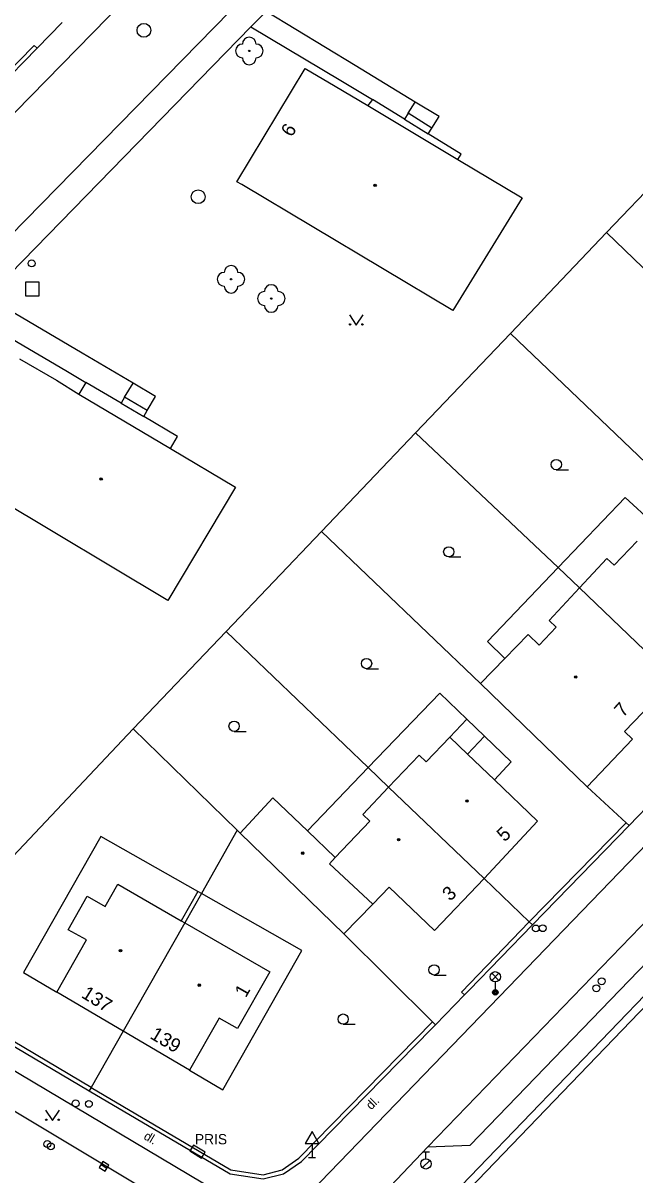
# Model space of a CAD drawing. Extents: x -598341 to -594502, y -1162301 to -1161406.
# Drawn here: x -594600.4 to -594556, y -1161560.7 to -1161477 of the extents above; entities that cross this region are included whole.
import ezdxf

# ---------------------------------------------------------------- set-up
doc = ezdxf.new("R2010")
doc.units = 0
for name, color, linetype in [('Vrstva 10', 7, 'Continuous'), ('Vrstva 11', 7, 'Continuous'), ('Vrstva 22', 7, 'Continuous'), ('Vrstva 24', 7, 'Continuous'), ('Vrstva 26', 7, 'Continuous'), ('Vrstva 27', 7, 'Continuous'), ('Vrstva 28', 7, 'Continuous'), ('Vrstva 33', 7, 'Continuous'), ('Vrstva 34', 7, 'Continuous'), ('Vrstva 36', 7, 'Continuous'), ('Vrstva 39', 7, 'Continuous'), ('Vrstva 40', 7, 'Continuous'), ('Vrstva 41', 7, 'Continuous'), ('Vrstva 46', 7, 'Continuous'), ('Vrstva 5', 7, 'Continuous'), ('Vrstva 7', 7, 'Continuous'), ('Vrstva 8', 7, 'Continuous')]:
    doc.layers.add(name, color=color, linetype=linetype)

msp = doc.modelspace()

# ---------------------------------------------------------------- linework, layer by layer
at = {"layer": 'Vrstva 10'}
msp.add_line((-594603, -1161554.87), (-594586.61, -1161564.7), dxfattribs=at)
for points in [[(-594548.91, -1161438.81), (-594605.96, -1161497.1), (-594610.82, -1161501.77), (-594635.62, -1161527.18), (-594636.85, -1161528.5)], [(-594613.36, -1161496.04), (-594612.18, -1161494.85), (-594565.2, -1161446.83)], [(-594580.55, -1161562.92), (-594578.83, -1161561.19), (-594565.85, -1161547.73), (-594544.38, -1161525.47)], [(-594571.03, -1161558.64), (-594567.95, -1161558.52), (-594552.34, -1161542.34)], [(-594576.97, -1161564.95), (-594576.03, -1161563.89), (-594571.03, -1161558.64)]]:
    msp.add_lwpolyline(points, dxfattribs=at)
at = {"layer": 'Vrstva 11'}
for p, q in [((-594582.77, -1161476.13), (-594583.89, -1161477.24)), ((-594583.89, -1161477.24), (-594602.69, -1161496.54)), ((-594575.04, -1161482.52), (-594575.4, -1161482.97)), ((-594572.73, -1161483.95), (-594575.04, -1161482.52)), ((-594572.46, -1161483.52), (-594571.94, -1161482.73)), ((-594572.46, -1161483.52), (-594572.73, -1161483.95)), ((-594570.74, -1161484.6), (-594572.46, -1161483.52)), ((-594572.73, -1161483.95), (-594571, -1161485.02)), ((-594571, -1161485.02), (-594570.74, -1161484.6)), ((-594568.62, -1161486.5), (-594571, -1161485.02)), ((-594568.85, -1161486.88), (-594568.62, -1161486.5)), ((-594595.86, -1161503.09), (-594596.37, -1161503.94)), ((-594593.3, -1161504.6), (-594595.86, -1161503.09)), ((-594593.05, -1161504.17), (-594592.44, -1161503.14)), ((-594593.05, -1161504.17), (-594593.3, -1161504.6)), ((-594593.3, -1161504.6), (-594591.66, -1161505.57)), ((-594591.41, -1161505.14), (-594593.05, -1161504.17)), ((-594591.66, -1161505.57), (-594591.41, -1161505.14)), ((-594589.21, -1161507.02), (-594591.66, -1161505.57)), ((-594589.72, -1161507.89), (-594589.21, -1161507.02)), ((-594556.7, -1161511.44), (-594561.56, -1161516.54)), ((-594554.65, -1161513.35), (-594556.7, -1161511.44)), ((-594561.56, -1161516.54), (-594566.69, -1161521.92)), ((-594566.69, -1161521.92), (-594565.43, -1161523.14)), ((-594570.16, -1161525.68), (-594575.36, -1161531.08)), ((-594568.21, -1161527.56), (-594570.16, -1161525.68)), ((-594568.15, -1161530.1), (-594566.91, -1161528.8)), ((-594575.36, -1161531.08), (-594579.78, -1161535.68)), ((-594594.79, -1161536.09), (-594600.4, -1161545.97)), ((-594587.74, -1161540.08), (-594594.79, -1161536.09)), ((-594580.18, -1161544.37), (-594587.48, -1161540.23)), ((-594585.92, -1161554.5), (-594580.18, -1161544.37)), ((-594600.4, -1161545.97), (-594597.98, -1161547.39)), ((-594588.34, -1161553.07), (-594585.92, -1161554.5))]:
    msp.add_line(p, q, dxfattribs=at)
for points in [[(-594571.94, -1161482.73), (-594576.32, -1161480.06), (-594582.77, -1161476.13)], [(-594583.89, -1161477.24), (-594577.35, -1161481.14), (-594575.04, -1161482.52)], [(-594570.74, -1161484.6), (-594570.22, -1161483.76), (-594571.94, -1161482.73)], [(-594592.44, -1161503.14), (-594596.13, -1161500.96), (-594600.98, -1161498.1), (-594602.69, -1161496.54)], [(-594603.76, -1161497.64), (-594601.19, -1161499.94), (-594597.33, -1161502.22), (-594595.86, -1161503.09)], [(-594591.41, -1161505.14), (-594590.8, -1161504.11), (-594592.44, -1161503.14)], [(-594571.03, -1161558.64), (-594554.19, -1161541.19), (-594536.71, -1161523.03), (-594521.23, -1161507.01)], [(-594568.15, -1161530.1), (-594569.44, -1161528.86)], [(-594566.2, -1161531.96), (-594568.15, -1161530.1)], [(-594532.12, -1161588.45), (-594548.57, -1161580.21), (-594557.32, -1161577.11), (-594564.61, -1161573.05), (-594572.94, -1161566.83), (-594542.12, -1161534.77)], [(-594573.67, -1161566.74), (-594573.67, -1161566.74), (-594573.67, -1161566.74), (-594573.67, -1161566.74), (-594551.47, -1161543.68)], [(-594601.73, -1161552.7), (-594585.33, -1161562.47), (-594586.61, -1161564.7)]]:
    msp.add_lwpolyline(points, dxfattribs=at)
at = {"layer": 'Vrstva 22'}
for centre in [(-594584, -1161479), (-594585.32, -1161495.59), (-594582.4, -1161496.99)]:
    msp.add_circle(centre, 0.05, dxfattribs=at)
for centre, start, end in [((-594584.5, -1161479), 90, 270), ((-594584, -1161478.5), 0, 180), ((-594583.5, -1161479), 270, 90), ((-594584, -1161479.5), 180, 0), ((-594585.82, -1161495.59), 90, 270), ((-594585.32, -1161495.09), 0, 180), ((-594584.82, -1161495.59), 270, 90), ((-594585.32, -1161496.09), 180, 0), ((-594582.4, -1161496.49), 0, 180), ((-594582.9, -1161496.99), 90, 270), ((-594581.9, -1161496.99), 270, 90), ((-594582.4, -1161497.49), 180, 0)]:
    msp.add_arc(centre, 0.5, start, end, dxfattribs=at)
at = {"layer": 'Vrstva 24'}
msp.add_lwpolyline([(-594588.315, -1161558.939), (-594587.465, -1161559.466), (-594587.202, -1161559.04), (-594588.053, -1161558.515)], close=True, dxfattribs=at)
at = {"layer": 'Vrstva 26'}
msp.add_lwpolyline([(-594600.26, -1161496.79), (-594599.26, -1161496.79), (-594599.26, -1161495.79), (-594600.26, -1161495.79)], close=True, dxfattribs=at)
at = {"layer": 'Vrstva 27'}
msp.add_line((-594594.766, -1161559.933), (-594594.335, -1161560.187), dxfattribs=at)
msp.add_lwpolyline([(-594594.892, -1161560.149), (-594594.461, -1161560.402), (-594594.208, -1161559.971), (-594594.639, -1161559.718)], close=True, dxfattribs=at)
for centre in [(-594591.65, -1161477.5), (-594587.71, -1161489.59)]:
    msp.add_circle(centre, 0.5, dxfattribs=at)
at = {"layer": 'Vrstva 28'}
for p, q in [((-594571.42, -1161559.005), (-594570.92, -1161559.005)), ((-594571.17, -1161559.505), (-594571.17, -1161559.005)), ((-594571.428, -1161560.152), (-594570.898, -1161559.622))]:
    msp.add_line(p, q, dxfattribs=at)
for centre, radius in [((-594599.8, -1161494.44), 0.25), ((-594563.19, -1161542.77), 0.25), ((-594562.69, -1161542.75), 0.25), ((-594558.4, -1161546.61), 0.25), ((-594558.79, -1161547.12), 0.25), ((-594596.61, -1161555.48), 0.25), ((-594595.65, -1161555.52), 0.25), ((-594598.67, -1161558.44), 0.25), ((-594598.41, -1161558.6), 0.25), ((-594571.17, -1161559.88), 0.375)]:
    msp.add_circle(centre, radius, dxfattribs=at)
at = {"layer": 'Vrstva 33'}
for p, q in [((-594566.395, -1161546.55), (-594565.865, -1161546.02)), ((-594566.395, -1161546.02), (-594565.865, -1161546.55)), ((-594566.13, -1161546.66), (-594566.13, -1161547.41))]:
    msp.add_line(p, q, dxfattribs=at)
for centre, radius in [((-594566.13, -1161546.285), 0.375), ((-594566.13, -1161547.41), 0.2), ((-594566.13, -1161547.41), 0.145), ((-594566.13, -1161547.41), 0.0876)]:
    msp.add_circle(centre, radius, dxfattribs=at)
at = {"layer": 'Vrstva 34'}
for p, q in [((-594579.44, -1161558.402), (-594579.44, -1161559.42)), ((-594579.69, -1161559.42), (-594579.19, -1161559.42))]:
    msp.add_line(p, q, dxfattribs=at)
msp.add_lwpolyline([(-594579.94, -1161558.402), (-594578.94, -1161558.402), (-594579.44, -1161557.536)], close=True, dxfattribs=at)
at = {"layer": 'Vrstva 36'}
for p, q in [((-594561.7, -1161509.435), (-594560.825, -1161509.435)), ((-594569.51, -1161515.775), (-594568.635, -1161515.775)), ((-594575.48, -1161523.895), (-594574.605, -1161523.895)), ((-594585.1, -1161528.455), (-594584.225, -1161528.455)), ((-594570.58, -1161546.155), (-594569.705, -1161546.155)), ((-594577.18, -1161549.735), (-594576.305, -1161549.735))]:
    msp.add_line(p, q, dxfattribs=at)
for points in [[(-594576.73, -1161498.17), (-594576.23, -1161498.92), (-594575.73, -1161498.17)], [(-594598.79, -1161555.97), (-594598.29, -1161556.72), (-594597.79, -1161555.97)]]:
    msp.add_lwpolyline(points, dxfattribs=at)
for centre, radius in [((-594576.68, -1161498.87), 0.05), ((-594575.781, -1161498.87), 0.05), ((-594561.7, -1161509.06), 0.375), ((-594569.51, -1161515.4), 0.375), ((-594575.48, -1161523.52), 0.375), ((-594585.1, -1161528.08), 0.375), ((-594570.58, -1161545.78), 0.375), ((-594577.18, -1161549.36), 0.375), ((-594598.74, -1161556.67), 0.05), ((-594597.841, -1161556.67), 0.05)]:
    msp.add_circle(centre, radius, dxfattribs=at)
at = {"layer": 'Vrstva 39'}
for centre, radius in [((-594574.86, -1161488.76), 0.09), ((-594574.86, -1161488.76), 0.0398), ((-594594.76, -1161510.1), 0.09), ((-594594.76, -1161510.1), 0.0398), ((-594560.29, -1161524.49), 0.09), ((-594560.29, -1161524.49), 0.0398), ((-594568.19, -1161533.51), 0.09), ((-594568.19, -1161533.51), 0.0398), ((-594573.15, -1161536.32), 0.09), ((-594573.15, -1161536.32), 0.0398), ((-594580.12, -1161537.3), 0.09), ((-594580.12, -1161537.3), 0.0398), ((-594593.35, -1161544.39), 0.09), ((-594593.35, -1161544.39), 0.0398), ((-594587.63, -1161546.89), 0.09), ((-594587.63, -1161546.89), 0.0398)]:
    msp.add_circle(centre, radius, dxfattribs=at)
at = {"layer": 'Vrstva 5'}
for p, q in [((-594584.9, -1161488.52), (-594579.93, -1161480.27)), ((-594579.93, -1161480.27), (-594577.76, -1161481.56)), ((-594577.76, -1161481.56), (-594575.4, -1161482.97)), ((-594575.4, -1161482.97), (-594568.85, -1161486.88)), ((-594568.85, -1161486.88), (-594564.19, -1161489.67)), ((-594584.53, -1161488.71), (-594584.9, -1161488.52)), ((-594569.21, -1161497.87), (-594584.53, -1161488.71)), ((-594564.19, -1161489.67), (-594569.21, -1161497.87)), ((-594600.68, -1161501.38), (-594598, -1161502.92)), ((-594598, -1161502.92), (-594596.37, -1161503.94)), ((-594596.37, -1161503.94), (-594589.72, -1161507.89)), ((-594589.72, -1161507.89), (-594584.99, -1161510.7)), ((-594589.91, -1161518.93), (-594604.75, -1161510.05)), ((-594584.99, -1161510.7), (-594589.91, -1161518.93)), ((-594557.51, -1161516.38), (-594555.82, -1161514.62)), ((-594560.02, -1161518.02), (-594558.04, -1161515.89)), ((-594558.04, -1161515.89), (-594557.51, -1161516.38)), ((-594562.23, -1161520.4), (-594560.02, -1161518.02)), ((-594560.02, -1161518.02), (-594553.1, -1161524.66)), ((-594561.72, -1161520.88), (-594562.23, -1161520.4)), ((-594562.94, -1161522.18), (-594561.72, -1161520.88)), ((-594565.43, -1161523.14), (-594563.75, -1161521.4)), ((-594563.75, -1161521.4), (-594562.94, -1161522.18)), ((-594567.21, -1161524.97), (-594565.43, -1161523.14)), ((-594553.1, -1161524.66), (-594556.74, -1161528.46)), ((-594559.46, -1161532.47), (-594567.21, -1161524.97)), ((-594569.44, -1161528.86), (-594568.21, -1161527.56)), ((-594568.21, -1161527.56), (-594566.91, -1161528.8)), ((-594571.16, -1161530.67), (-594569.44, -1161528.86)), ((-594566.91, -1161528.8), (-594564.97, -1161530.67)), ((-594556.74, -1161528.46), (-594556.16, -1161529.01)), ((-594556.16, -1161529.01), (-594559.46, -1161532.47)), ((-594573.88, -1161532.51), (-594571.67, -1161530.18)), ((-594571.67, -1161530.18), (-594571.16, -1161530.67)), ((-594564.97, -1161530.67), (-594566.2, -1161531.96)), ((-594566.2, -1161531.96), (-594563.06, -1161534.97)), ((-594575.76, -1161534.49), (-594573.88, -1161532.51)), ((-594573.88, -1161532.51), (-594566.94, -1161539.15)), ((-594584.65, -1161535.84), (-594582.29, -1161533.27)), ((-594582.29, -1161533.27), (-594579.78, -1161535.68)), ((-594575.25, -1161534.97), (-594575.76, -1161534.49)), ((-594577.77, -1161537.62), (-594575.25, -1161534.97)), ((-594563.06, -1161534.97), (-594566.94, -1161539.15)), ((-594577.14, -1161543.15), (-594584.65, -1161535.84)), ((-594579.78, -1161535.68), (-594577.77, -1161537.62)), ((-594577.77, -1161537.62), (-594578.17, -1161538.08)), ((-594578.17, -1161538.08), (-594575.03, -1161541)), ((-594594.46, -1161541.17), (-594593.54, -1161539.56)), ((-594593.54, -1161539.56), (-594588.95, -1161542.21)), ((-594573.84, -1161539.76), (-594575.03, -1161541)), ((-594570.54, -1161542.92), (-594573.84, -1161539.76)), ((-594566.94, -1161539.15), (-594570.54, -1161542.92)), ((-594597.14, -1161542.86), (-594595.76, -1161540.43)), ((-594595.76, -1161540.43), (-594594.46, -1161541.17)), ((-594577.14, -1161543.15), (-594575.03, -1161541)), ((-594588.95, -1161542.21), (-594588.69, -1161542.36)), ((-594595.83, -1161543.6), (-594597.14, -1161542.86)), ((-594588.69, -1161542.36), (-594593.16, -1161550.23)), ((-594588.69, -1161542.36), (-594582.5, -1161545.93)), ((-594597.98, -1161547.39), (-594595.83, -1161543.6)), ((-594582.5, -1161545.93), (-594584.85, -1161550.04)), ((-594593.16, -1161550.23), (-594597.98, -1161547.39)), ((-594586.19, -1161549.28), (-594588.34, -1161553.07)), ((-594584.85, -1161550.04), (-594586.19, -1161549.28)), ((-594588.34, -1161553.07), (-594593.16, -1161550.23))]:
    msp.add_line(p, q, dxfattribs=at)
at = {"layer": 'Vrstva 7'}
for p, q in [((-594599.41, -1161478.8), (-594607.26, -1161486.86)), ((-594551.17, -1161484.99), (-594558.05, -1161492.2)), ((-594558.05, -1161492.2), (-594565.03, -1161499.53)), ((-594558.05, -1161492.2), (-594547.59, -1161502.32)), ((-594565.03, -1161499.53), (-594571.92, -1161506.75)), ((-594565.03, -1161499.53), (-594542.84, -1161520.79)), ((-594571.92, -1161506.75), (-594578.76, -1161513.93)), ((-594571.92, -1161506.75), (-594561.56, -1161516.54)), ((-594578.76, -1161513.93), (-594585.68, -1161521.2)), ((-594578.76, -1161513.93), (-594567.21, -1161524.97)), ((-594561.56, -1161516.54), (-594560.02, -1161518.02)), ((-594585.68, -1161521.2), (-594592.42, -1161528.27)), ((-594585.68, -1161521.2), (-594575.36, -1161531.08)), ((-594592.42, -1161528.27), (-594584.87, -1161535.62)), ((-594575.36, -1161531.08), (-594573.88, -1161532.51)), ((-594559.46, -1161532.47), (-594556.63, -1161535.1)), ((-594563.44, -1161542.5), (-594556.41, -1161535.3)), ((-594556.63, -1161535.1), (-594556.41, -1161535.3)), ((-594584.87, -1161535.62), (-594587.48, -1161540.23)), ((-594584.65, -1161535.84), (-594584.87, -1161535.62)), ((-594563.66, -1161542.29), (-594566.94, -1161539.15)), ((-594587.74, -1161540.08), (-594588.95, -1161542.21)), ((-594587.48, -1161540.23), (-594588.69, -1161542.36)), ((-594587.48, -1161540.23), (-594587.74, -1161540.08)), ((-594568.04, -1161547.26), (-594563.44, -1161542.5)), ((-594563.44, -1161542.5), (-594563.66, -1161542.29)), ((-594577.14, -1161543.15), (-594570.69, -1161549.56)), ((-594568.38, -1161547.6), (-594568.04, -1161547.26)), ((-594604.46, -1161549.33), (-594595.62, -1161554.58)), ((-594570.77, -1161550.07), (-594570.48, -1161549.77)), ((-594570.69, -1161549.56), (-594570.48, -1161549.77)), ((-594593.16, -1161550.23), (-594595.47, -1161554.32)), ((-594580.21, -1161559.7), (-594570.77, -1161550.07)), ((-594595.47, -1161554.32), (-594595.62, -1161554.58)), ((-594595.62, -1161554.58), (-594585.39, -1161560.61)), ((-594581.51, -1161560.6), (-594580.21, -1161559.7)), ((-594585.39, -1161560.61), (-594582.98, -1161560.97)), ((-594582.98, -1161560.97), (-594581.51, -1161560.6))]:
    msp.add_line(p, q, dxfattribs=at)
for points in [[(-594599.41, -1161478.8), (-594599.62, -1161478.6), (-594601.85, -1161480.88)], [(-594607.12, -1161543.84), (-594592.42, -1161528.27)], [(-594556.63, -1161535.1), (-594563.66, -1161542.29)], [(-594563.66, -1161542.29), (-594568.59, -1161547.39), (-594568.38, -1161547.6)], [(-594595.47, -1161554.32), (-594609.28, -1161546.13), (-594608.77, -1161545.59)], [(-594595.47, -1161554.32), (-594585.33, -1161560.32), (-594582.99, -1161560.67), (-594581.62, -1161560.32), (-594580.41, -1161559.47), (-594570.69, -1161549.56)]]:
    msp.add_lwpolyline(points, dxfattribs=at)
at = {"layer": 'Vrstva 8'}
for p, q in [((-594599.41, -1161478.8), (-594597.59, -1161476.94)), ((-594556.41, -1161535.3), (-594554.49, -1161533.29)), ((-594570.48, -1161549.77), (-594568.38, -1161547.6))]:
    msp.add_line(p, q, dxfattribs=at)

# ---------------------------------------------------------------- texts
at = {"layer": 'Vrstva 40'}
for rotation, p in [(44.44051, (-594575.15, -1161555.99)), (329.40423, (-594591.72, -1161558.04))]:
    msp.add_text('dl.', height=0.65, rotation=rotation, dxfattribs=at).set_placement(p)
at = {"layer": 'Vrstva 41'}
msp.add_text('PRIS', height=0.75, dxfattribs=at).set_placement((-594587.95, -1161558.46))
at = {"layer": 'Vrstva 46'}
for s, rotation, p in [('6', 58.93, (-594580.91, -1161485.31)), ('7', 47.93, (-594556.85, -1161527.47)), ('5', 43.03, (-594565.46, -1161536.52)), ('3', 42.54, (-594569.42, -1161540.83)), ('137', 328.22, (-594596.26, -1161547.74)), ('1', 60.27, (-594584.25, -1161547.85)), ('139', 329.41, (-594591.27, -1161550.72))]:
    msp.add_text(s, height=1, rotation=rotation, dxfattribs=at).set_placement(p)

doc.saveas('drawing.dxf')
